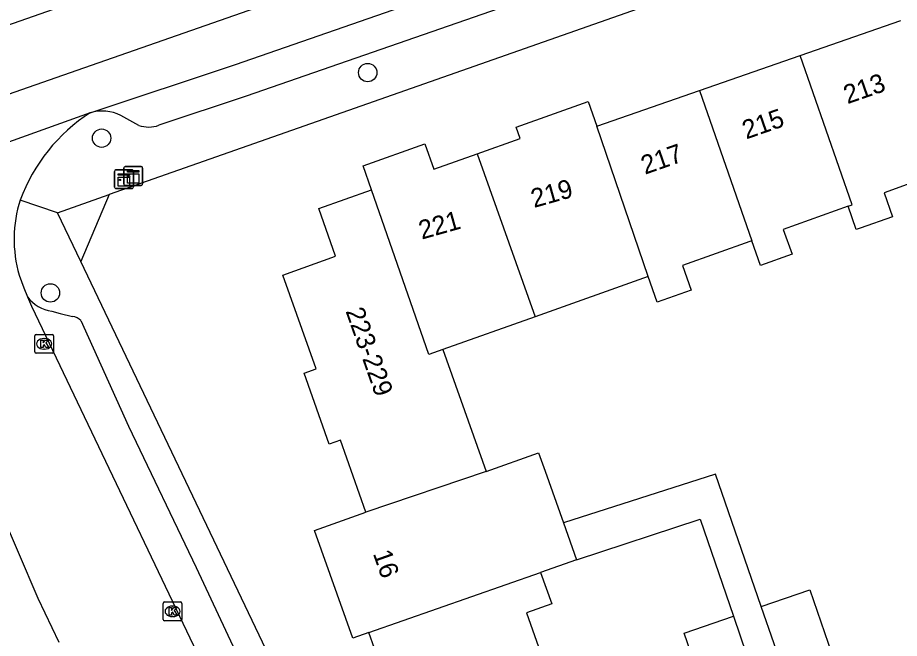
# Model space of a CAD drawing. Extents: x 158474 to 159560, y 388525 to 389605.
# Drawn here: x 159000.24 to 159047.23, y 389079.07 to 389112.14 of the extents above; entities that cross this region are included whole.
import ezdxf

# ---------------------------------------------------------------- set-up
doc = ezdxf.new("R2010")
doc.units = 0
for name, color, linetype in [('IMGEO_Boom', 7, 'Continuous'), ('IMGEO_Grasland_overig', 7, 'Continuous'), ('IMGEO_Kast', 7, 'Continuous'), ('IMGEO_Kolk', 7, 'Continuous'), ('IMGEO_Pand', 7, 'Continuous'), ('IMGEO_Pand_nummerreeks', 7, 'Continuous'), ('IMGEO_Rijbaan_lokaal_gesloten', 7, 'Continuous'), ('IMGEO_Rijbaan_lokaal_open', 7, 'Continuous'), ('IMGEO_Voetpad_open', 7, 'Continuous')]:
    doc.layers.add(name, color=color, linetype=linetype)

msp = doc.modelspace()

# ---------------------------------------------------------------- linework, layer by layer
at = {"layer": 'IMGEO_Boom'}
for centre in [(159018.898, 389109.21), (159004.719, 389105.715), (159001.992, 389097.471)]:
    msp.add_circle(centre, 0.489, dxfattribs=at)
at = {"layer": 'IMGEO_Grasland_overig'}
msp.add_lwpolyline([(159005.121, 389102.71), (159003.611, 389099.138)], dxfattribs=at)
at = {"layer": 'IMGEO_Kast'}
for p, q in [((159005.978, 389104.199), (159006.819, 389104.199)), ((159006.819, 389104.199), (159005.978, 389104.199)), ((159005.41, 389103.105), (159005.41, 389103.946)), ((159005.41, 389103.946), (159005.41, 389103.105)), ((159005.485, 389104.03), (159006.326, 389104.03)), ((159006.326, 389104.03), (159005.485, 389104.03)), ((159005.903, 389103.274), (159005.903, 389104.115)), ((159005.903, 389104.115), (159005.903, 389103.274)), ((159006.41, 389103.955), (159006.41, 389103.114)), ((159006.41, 389103.114), (159006.41, 389103.955)), ((159006.903, 389104.124), (159006.903, 389103.283)), ((159006.903, 389103.283), (159006.903, 389104.124)), ((159006.335, 389103.03), (159005.494, 389103.03)), ((159005.494, 389103.03), (159006.335, 389103.03)), ((159006.828, 389103.199), (159005.987, 389103.199)), ((159005.987, 389103.199), (159006.828, 389103.199))]:
    msp.add_line(p, q, dxfattribs=at)
for points in [[(159005.605, 389103.82), (159006.205, 389103.82), (159006.205, 389103.735), (159005.605, 389103.735), (159005.605, 389103.82)], [(159006.098, 389103.989), (159006.698, 389103.989), (159006.698, 389103.904), (159006.098, 389103.904), (159006.098, 389103.989)], [(159006.098, 389103.814), (159006.698, 389103.814), (159006.698, 389103.325), (159006.098, 389103.325), (159006.098, 389103.814)], [(159005.605, 389103.645), (159006.205, 389103.645), (159006.205, 389103.156), (159005.605, 389103.156), (159005.605, 389103.645)]]:
    msp.add_lwpolyline(points, dxfattribs=at)
for centre in [(159005.689, 389103.494), (159006.182, 389103.663)]:
    msp.add_circle(centre, 0.0377, dxfattribs=at)
for centre, start, end in [((159005.981, 389104.121), 92.4484, 184.2845), ((159005.981, 389104.121), 92.4484, 184.2845), ((159006.825, 389104.121), 2.4484, 94.2845), ((159006.825, 389104.121), 2.4484, 94.2845), ((159005.488, 389103.952), 92.4484, 184.2845), ((159005.488, 389103.952), 92.4484, 184.2845), ((159006.332, 389103.952), 2.4484, 94.2845), ((159006.332, 389103.952), 2.4484, 94.2845), ((159005.981, 389103.277), 182.4484, 274.2845), ((159005.981, 389103.277), 182.4484, 274.2845), ((159006.825, 389103.277), 272.4484, 4.2845), ((159006.825, 389103.277), 272.4484, 4.2845), ((159005.488, 389103.108), 182.4484, 274.2845), ((159005.488, 389103.108), 182.4484, 274.2845), ((159006.332, 389103.108), 272.4484, 4.2845), ((159006.332, 389103.108), 272.4484, 4.2845)]:
    msp.add_arc(centre, 0.0779, start, end, dxfattribs=at)
at = {"layer": 'IMGEO_Kolk'}
for p, q in [((159001.156, 389094.332), (159001.156, 389095.184)), ((159001.231, 389095.258), (159002.083, 389095.258)), ((159001.644, 389095.038), (159001.669, 389095.038)), ((159002.157, 389095.184), (159002.157, 389094.332)), ((159001.667, 389094.478), (159001.642, 389094.478)), ((159002.083, 389094.258), (159001.231, 389094.258)), ((159008, 389080.078), (159008, 389080.93)), ((159008.075, 389081.004), (159008.927, 389081.004)), ((159008.488, 389080.784), (159008.513, 389080.784)), ((159009.001, 389080.93), (159009.001, 389080.078)), ((159008.927, 389080.004), (159008.075, 389080.004)), ((159008.511, 389080.224), (159008.486, 389080.224))]:
    msp.add_line(p, q, dxfattribs=at)
for points in [[(159001.156, 389094.332), (159001.156, 389095.184)], [(159001.231, 389095.258), (159002.083, 389095.258)], [(159001.477, 389094.958), (159001.6, 389094.958), (159001.6, 389094.807), (159001.73, 389094.958), (159001.894, 389094.958), (159001.748, 389094.807), (159001.901, 389094.558), (159001.749, 389094.558), (159001.664, 389094.722), (159001.6, 389094.655), (159001.6, 389094.558), (159001.477, 389094.558), (159001.477, 389094.958)], [(159002.157, 389095.184), (159002.157, 389094.332)], [(159002.083, 389094.258), (159001.231, 389094.258)], [(159008, 389080.078), (159008, 389080.93)], [(159008.075, 389081.004), (159008.927, 389081.004)], [(159008.321, 389080.704), (159008.444, 389080.704), (159008.444, 389080.553), (159008.574, 389080.704), (159008.738, 389080.704), (159008.592, 389080.553), (159008.745, 389080.304), (159008.593, 389080.304), (159008.508, 389080.468), (159008.444, 389080.401), (159008.444, 389080.304), (159008.321, 389080.304), (159008.321, 389080.704)], [(159009.001, 389080.93), (159009.001, 389080.078)], [(159008.927, 389080.004), (159008.075, 389080.004)]]:
    msp.add_lwpolyline(points, dxfattribs=at)
for centre, start, end in [((159001.233, 389095.182), 91.552, 178.448), ((159001.233, 389095.182), 91.552, 178.448), ((159002.081, 389095.182), 1.552, 88.448), ((159002.081, 389095.182), 1.552, 88.448), ((159001.233, 389094.334), 181.552, 268.448), ((159001.233, 389094.334), 181.552, 268.448), ((159002.081, 389094.334), 271.552, 358.448), ((159002.081, 389094.334), 271.552, 358.448), ((159008.077, 389080.928), 91.552, 178.448), ((159008.077, 389080.928), 91.552, 178.448), ((159008.925, 389080.928), 1.552, 88.448), ((159008.925, 389080.928), 1.552, 88.448), ((159008.077, 389080.08), 181.552, 268.448), ((159008.077, 389080.08), 181.552, 268.448), ((159008.925, 389080.08), 271.552, 358.448), ((159008.925, 389080.08), 271.552, 358.448)]:
    msp.add_arc(centre, 0.0765, start, end, dxfattribs=at)
for centre, major_axis, ratio, start_param, end_param in [((159001.643, 389094.758), (-0.387, 0.002), 0.722429, 4.712389, 7.853982), ((159001.668, 389094.758), (-0.39, 0.002), 0.717154, 1.570796, 4.712389), ((159008.487, 389080.504), (-0.387, 0.002), 0.722429, 4.712389, 7.853982), ((159008.512, 389080.504), (-0.39, 0.002), 0.717154, 1.570796, 4.712389)]:
    msp.add_ellipse(centre, major_axis=major_axis, ratio=ratio, start_param=start_param, end_param=end_param, dxfattribs=at)
at = {"layer": 'IMGEO_Pand'}
for points in [[(159041.938, 389110.117), (159047.303, 389111.986)], [(159036.573, 389108.248), (159041.938, 389110.117)], [(159044.494, 389102.088), (159044.707, 389102.165), (159041.938, 389110.117)], [(159031.111, 389106.346), (159036.573, 389108.248)], [(159036.573, 389108.248), (159039.361, 389100.242)], [(159024.725, 389104.883), (159027.03, 389105.703), (159026.816, 389106.306), (159030.649, 389107.669), (159031.111, 389106.346)], [(159033.846, 389098.345), (159031.111, 389106.346)], [(159019.104, 389102.962), (159018.651, 389104.235), (159021.943, 389105.406), (159022.42, 389104.064), (159024.725, 389104.883)], [(159024.725, 389104.883), (159027.813, 389096.2)], [(159049.891, 389104.058), (159046.409, 389102.801), (159046.866, 389101.524), (159045.14, 389100.921), (159044.928, 389100.847), (159044.494, 389102.088)], [(159018.804, 389085.786), (159017.44, 389089.623), (159016.848, 389089.413), (159015.504, 389093.193), (159016.143, 389093.42), (159014.366, 389098.418), (159017.188, 389099.422), (159016.286, 389101.96), (159019.104, 389102.962)], [(159022.908, 389094.456), (159022.16, 389094.19), (159019.104, 389102.962)], [(159044.494, 389102.088), (159041.044, 389100.843), (159041.512, 389099.529), (159039.819, 389098.927), (159039.361, 389100.242)], [(159039.361, 389100.242), (159039.26, 389100.206), (159035.668, 389098.929), (159036.133, 389097.621), (159034.315, 389096.974), (159033.846, 389098.345)], [(159033.846, 389098.345), (159027.813, 389096.2)], [(159027.813, 389096.2), (159022.908, 389094.456)], [(159022.908, 389094.456), (159025.217, 389087.962)], [(159025.217, 389087.962), (159027.999, 389088.951), (159028.35, 389087.965), (159029.328, 389085.214)], [(159025.217, 389087.962), (159018.804, 389085.786)], [(159018.963, 389079.37), (159018.099, 389079.067), (159016.057, 389084.809), (159018.804, 389085.786)], [(159029.328, 389085.214), (159030.025, 389083.254)], [(159030.025, 389083.254), (159028.111, 389082.574)], [(159028.111, 389082.574), (159028.704, 389080.905), (159027.355, 389080.425), (159028.624, 389076.855), (159019.97, 389073.777), (159018.695, 389077.362), (159019.567, 389077.673), (159018.963, 389079.37)], [(159018.963, 389079.37), (159028.111, 389082.574)], [(159039.872, 389080.754), (159042.458, 389081.649), (159043.833, 389077.672)], [(159041.247, 389076.778), (159039.872, 389080.754)], [(159037.142, 389075.321), (159035.76, 389079.342), (159038.382, 389080.243)], [(159038.382, 389080.243), (159039.763, 389076.222)]]:
    msp.add_lwpolyline(points, dxfattribs=at)
at = {"layer": 'IMGEO_Rijbaan_lokaal_gesloten'}
for points in [[(158821.97, 389045.718), (158824.915, 389046.92), (158839.236, 389051.93), (158872.062, 389063.415), (158925.413, 389082.08), (158963.649, 389095.442), (159003.419, 389109.341), (159022.452, 389115.993), (159060.663, 389129.346), (159065.179, 389130.887)], [(159004.11, 389107.068), (159011.856, 389109.638), (159036.656, 389118.253)], [(159002.484, 389112.695), (159000, 389111.823), (158984.615, 389106.421)], [(159004.11, 389107.068), (159000, 389105.588), (158986.538, 389100.743)]]:
    msp.add_lwpolyline(points, dxfattribs=at)
at = {"layer": 'IMGEO_Rijbaan_lokaal_open'}
for points in [[(159000.327, 389098.424), (159000.566, 389097.743), (159000.771, 389097.254)], [(159000.771, 389097.254), (159000.987, 389096.77), (159012.623, 389072.398), (159012.801, 389072.026)], [(158994.092, 389097.099), (158998.152, 389088.563), (159001.319, 389081.212), (159002.445, 389078.869)]]:
    msp.add_lwpolyline(points, dxfattribs=at)
for centre, radius, start, end in [((159009.193, 389099.172), 9.391, 122.7725, 159.7637), ((159006.838, 389100.333), 6.785, 162.0848, 196.3381)]:
    msp.add_arc(centre, radius, start, end, dxfattribs=at)
at = {"layer": 'IMGEO_Voetpad_open'}
for points in [[(159067.168, 389124.505), (159005.121, 389102.71)], [(159034.88, 389115.749), (159012.429, 389107.949), (159007.766, 389106.403)], [(159006.698, 389106.397), (159005.748, 389106.925)], [(159002.367, 389101.743), (159000.382, 389102.42)], [(159002.367, 389101.743), (159005.121, 389102.71)], [(159003.611, 389099.138), (159002.367, 389101.743)], [(159037.142, 389075.321), (159018.145, 389068.704), (159003.611, 389099.138)], [(159002.059, 389096.493), (159002.511, 389096.378), (159003.165, 389096.214)], [(159003.618, 389095.993), (159006.142, 389090.367), (159009.753, 389082.847), (159013.276, 389075.337), (159013.536, 389074.702)], [(159039.872, 389080.754), (159037.428, 389087.822), (159029.328, 389085.214)], [(159030.025, 389083.254), (159036.604, 389085.419), (159038.382, 389080.243)]]:
    msp.add_lwpolyline(points, dxfattribs=at)
for centre, radius, start, end in [((159004.749, 389104.932), 2.229, 63.3706, 106.6507), ((159007.224, 389107.87), 1.564, 250.3543, 290.2894), ((159002.355, 389098.465), 1.994, 217.3957, 261.4518), ((159003.068, 389095.44), 0.78, 45.1528, 82.8356)]:
    msp.add_arc(centre, radius, start, end, dxfattribs=at)

# ---------------------------------------------------------------- texts
at = {"layer": 'IMGEO_Pand_nummerreeks'}
for s, rotation, p in [('213', 19.2055, (159044.462, 389107.523)), ('215', 19.2055, (159039.067, 389105.644)), ('217', 19.2055, (159033.671, 389103.765)), ('219', 15.7392, (159027.76, 389101.994)), ('221', 15.7397, (159021.777, 389100.308)), ('223-229', 289.3579, (159017.709, 389096.503)), ('16', 289.5319, (159019.164, 389083.586))]:
    msp.add_text(s, height=1, rotation=rotation, dxfattribs=at).set_placement(p)

doc.saveas('drawing.dxf')
